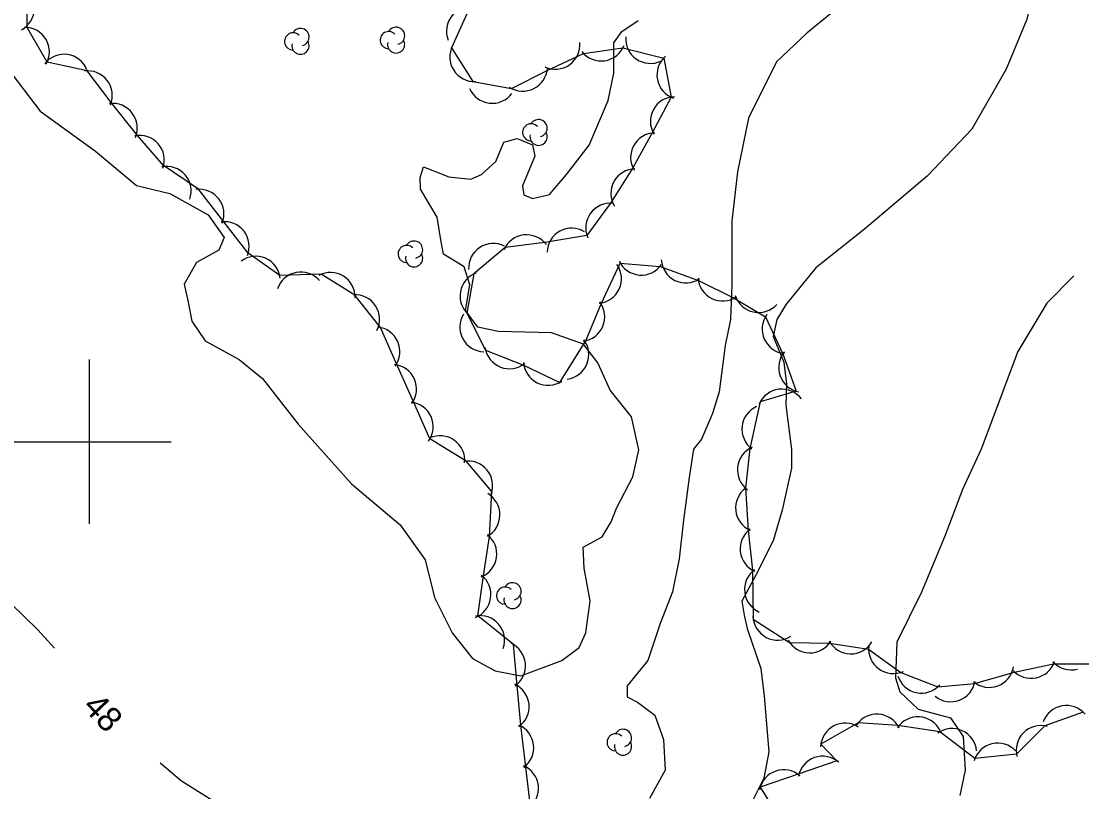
# Model space of a CAD drawing. Extents: x 646142 to 649934, y 5874075 to 5876351.
# Drawn here: x 647791.7 to 647920.9, y 5875357.4 to 5875451.2 of the extents above; entities that cross this region are included whole.
import ezdxf

# ---------------------------------------------------------------- set-up
doc = ezdxf.new("R2010")
doc.units = 0
for name, color, linetype in [('Niveau 1', 7, 'Continuous'), ('Niveau 2', 7, 'Continuous'), ('Niveau 44', 7, 'Continuous'), ('Niveau 61', 7, 'Continuous')]:
    doc.layers.add(name, color=color, linetype=linetype)

msp = doc.modelspace()

# ---------------------------------------------------------------- linework, layer by layer
at = {"layer": 'Niveau 1'}
for points in [[(647863.47, 5875406.29), (647861.94, 5875409.6), (647860.21, 5875411.88), (647856.33, 5875413.27), (647849.81, 5875413.43), (647847.35, 5875413.96), (647845.82, 5875415.98), (647846.38, 5875419.12), (647845.67, 5875421.29), (647843.18, 5875422.83), (647842.87, 5875424.36), (647842.37, 5875427.34), (647840.37, 5875430.77), (647840.3, 5875432.17), (647840.74, 5875433.5), (647843.83, 5875432.25), (647846.49, 5875431.97), (647847.78, 5875432.55), (647849.54, 5875434.14), (647850.51, 5875436.48), (647852.15, 5875436.93), (647854.01, 5875436.17), (647854.3, 5875434.8), (647852.79, 5875431.17), (647852.94, 5875430.06), (647853.99, 5875429.61), (647856.08, 5875430.11), (647858.15, 5875432.57), (647860.91, 5875436.11), (647863.22, 5875441.56), (647863.92, 5875444.89), (647863.92, 5875448.59), (647864.86, 5875449.98), (647866.87, 5875451.31)], [(647790.03, 5875445.55), (647794.05, 5875440.25), (647800.79, 5875435.4), (647805.77, 5875431.21), (647809.85, 5875430.23), (647814.52, 5875427.63), (647816.46, 5875424.86), (647815.81, 5875423.34), (647813.09, 5875421.82), (647811.59, 5875419.2), (647812.08, 5875417), (647812.51, 5875414.7), (647814.14, 5875412.29), (647818.27, 5875410.03), (647821.12, 5875407.69), (647825.45, 5875402.15), (647831.95, 5875394.87), (647837.9, 5875389.89), (647840.93, 5875385.62), (647842.08, 5875381.04), (647844.21, 5875376.72), (647846.68, 5875373.62), (647849.45, 5875372.12), (647852.59, 5875371.5), (647857.57, 5875373.36), (647859.67, 5875374.93), (647860.51, 5875376.75), (647861, 5875380.61), (647860.3, 5875384.62), (647860.17, 5875387.18), (647862.47, 5875388.43), (647863.59, 5875390.23), (647864.22, 5875391.92), (647866.23, 5875395.71), (647866.94, 5875399.03), (647866.07, 5875403.03), (647863.47, 5875406.29)]]:
    msp.add_lwpolyline(points, dxfattribs=at)
at = {"layer": 'Niveau 2'}
for points in [[(647910.34, 5875495.41), (647909.46, 5875492.11), (647908.77, 5875488.56), (647908.91, 5875482.67), (647907.95, 5875477.79), (647905.82, 5875473.47), (647901.9, 5875472.05), (647898.41, 5875468.43), (647897.27, 5875464.94), (647895.87, 5875459.4), (647893.17, 5875454.52), (647887.42, 5875449.76), (647883.7, 5875446.29), (647880.28, 5875439.42), (647878.97, 5875432.88), (647878.28, 5875426.86), (647878.29, 5875419.17)], [(647929.55, 5875491.27), (647926.04, 5875489.04), (647921.08, 5875481.78), (647919.64, 5875472.85), (647917.14, 5875463.14), (647914.16, 5875451.35), (647911.67, 5875445.36), (647907.5, 5875438.06), (647902.06, 5875432.33), (647894.44, 5875425.91), (647888.51, 5875421.19), (647884.87, 5875416.76), (647883.75, 5875414.9), (647883.32, 5875412.84), (647884.61, 5875409.71), (647884.94, 5875407.04)], [(647919.92, 5875420.22), (647916.62, 5875416.87), (647913.1, 5875410.99), (647908.61, 5875399.1)], [(647878.29, 5875419.17), (647878.12, 5875414.89), (647877.45, 5875411.73), (647876.73, 5875406.1), (647875.9, 5875403.44), (647874.56, 5875400.32), (647873.61, 5875399.1), (647873.08, 5875395.63), (647872.38, 5875390.45), (647871.85, 5875385.74), (647871.04, 5875381.73), (647869.54, 5875377.88), (647868.05, 5875373.35), (647865.52, 5875370.28), (647865.53, 5875368.94), (647866.77, 5875368.28), (647868.88, 5875366.71), (647869.93, 5875363.74), (647870.16, 5875360.01), (647868.23, 5875356.56)], [(647884.94, 5875407.04), (647884.85, 5875404.47), (647885.54, 5875399.06), (647885.55, 5875396.79), (647884.4, 5875391.68), (647883.31, 5875387.95), (647881.18, 5875383.74), (647879.49, 5875380.58), (647879.78, 5875378.9), (647880.14, 5875377.27), (647881.82, 5875372.4), (647882.19, 5875369.02), (647882.76, 5875362.23), (647882.15, 5875359.05), (647880.22, 5875355.14)], [(647908.61, 5875399.1), (647906.35, 5875394.19), (647904.22, 5875388.52), (647901.35, 5875381.69), (647898.36, 5875375.59), (647898.2, 5875371.24), (647898.74, 5875369.56), (647900.96, 5875367.43), (647904.88, 5875366.38), (647906.44, 5875364.12), (647906.7, 5875359.99), (647906.02, 5875356.94)], [(647795.79, 5875374.85), (647793.76, 5875377.08), (647790.48, 5875380.32), (647785.33, 5875385.62)], [(647826.71, 5875350.42), (647817.68, 5875354.63), (647811.24, 5875358.66), (647808.66, 5875360.86)]]:
    msp.add_lwpolyline(points, dxfattribs=at)
at = {"layer": 'Niveau 44'}
for points in [[(647853.76, 5875355.57), (647853.2, 5875360.39), (647852.57, 5875365.49), (647852.13, 5875370.33), (647851.67, 5875375.31), (647847.35, 5875378.82), (647848.05, 5875383.67), (647848.75, 5875388.47), (647849.06, 5875393.93), (647845.94, 5875397.65), (647841.51, 5875400.34), (647839.54, 5875404.78), (647837.45, 5875409.48), (647835.48, 5875413.92), (647832.38, 5875417.84), (647828.26, 5875420.4), (647823.23, 5875420.24), (647819.38, 5875422.97), (647816.4, 5875426.8), (647813.34, 5875430.75), (647809.08, 5875433.64), (647805.9, 5875437.31), (647802.71, 5875441.32), (647799.76, 5875445.18), (647794.91, 5875446.25), (647792.48, 5875450.45), (647792.51, 5875455.32)], [(647846.57, 5875453.36), (647844.14, 5875447.96), (647846.75, 5875443.87), (647851.44, 5875443.03), (647855.78, 5875445.21), (647860.21, 5875447.29), (647865.01, 5875447.98), (647869.97, 5875446.73), (647870.87, 5875441.97), (647868.57, 5875437.61), (647866.23, 5875433.35), (647863.5, 5875429.05), (647860.62, 5875425.14), (647855.48, 5875424.25), (647850.67, 5875423.66), (647846.87, 5875420.45), (647846.02, 5875415.67), (647848.29, 5875411.14), (647852.81, 5875409.36), (647857.31, 5875407.23), (647860.49, 5875412.31), (647862.37, 5875416.78), (647864.69, 5875421.74), (647869.53, 5875421.35), (647874.2, 5875419.63), (647878.55, 5875417.48), (647882.36, 5875415.22), (647884.49, 5875410.72), (647886.12, 5875406.15), (647881.74, 5875404.87), (647880.46, 5875399.18), (647879.93, 5875394.36), (647880.26, 5875389.19), (647880.79, 5875384.36), (647880.87, 5875378.4), (647885.29, 5875375.57), (647890.15, 5875375.46)], [(647890.15, 5875375.46), (647894.93, 5875374.76), (647898.86, 5875371.92), (647903.36, 5875370.16), (647907.82, 5875370.54), (647912.7, 5875371.96), (647917.45, 5875372.96), (647921.92, 5875372.97)], [(647921.07, 5875367.05), (647916.37, 5875365.39), (647912.93, 5875361.97), (647907.87, 5875361.43), (647903.61, 5875364.69), (647898.48, 5875365.43), (647893.64, 5875365.75), (647889.11, 5875363.17), (647891.04, 5875361.16), (647886.46, 5875359.57), (647881.73, 5875357.93), (647884.45, 5875353.56)]]:
    msp.add_lwpolyline(points, dxfattribs=at)
for centre, radius, start, end in [((647790.36, 5875452.82), 3, 298.1717, 58.1496), ((647846.53, 5875450.01), 3, 81.1863, 201.1642), ((647792.17, 5875447.47), 3, 330.0713, 90.0492), ((647824.85, 5875448.76), 1.05, 44.1154, 269.804), ((647825.75, 5875449.29), 1.05, 282.2692, 149.7263), ((647836.49, 5875448.91), 1.05, 44.1154, 269.804), ((647837.39, 5875449.44), 1.05, 282.2692, 149.7263), ((647825.75, 5875448.24), 1.05, 166.9369, 29.6212), ((647837.39, 5875448.39), 1.05, 166.9369, 29.6212), ((647856.78, 5875448.38), 3, 244.9923, 4.9702), ((647862.36, 5875449.38), 3, 218.1932, 338.1712), ((647868.35, 5875449.08), 3, 175.382, 295.36), ((647796.96, 5875444.19), 3, 21.9113, 141.8893), ((647846.93, 5875446.86), 3, 152.5373, 272.5153), ((647872.15, 5875444.68), 3, 130.723, 250.701), ((647799.83, 5875442.18), 3, 337.371, 97.3489), ((647852.82, 5875445.7), 3, 236.6302, 356.6082), ((647849.09, 5875444.22), 3, 203.3208, 323.2988), ((647871.35, 5875439.02), 3, 91.3076, 211.2856), ((647802.87, 5875438.21), 3, 337.371, 97.3489), ((647854.74, 5875438.2), 1.05, 282.2692, 149.7263), ((647853.84, 5875437.67), 1.05, 44.1154, 269.804), ((647806.16, 5875434.32), 3, 340.8734, 100.8514), ((647854.74, 5875437.15), 1.05, 166.9369, 29.6212), ((647868.95, 5875434.63), 3, 91.3076, 211.2856), ((647809.43, 5875430.54), 3, 340.8734, 100.8514), ((647866.54, 5875430.25), 3, 91.3076, 211.2856), ((647813.43, 5875427.75), 3, 337.8008, 97.7788), ((647863.48, 5875426.05), 3, 83.5939, 203.5718), ((647816.5, 5875423.8), 3, 337.8008, 97.7788), ((647853.29, 5875422.21), 3, 36.9861, 156.9641), ((647858.77, 5875423.02), 3, 58.5272, 178.5052), ((647838.68, 5875422.87), 1.05, 44.1154, 269.804), ((647839.58, 5875423.4), 1.05, 282.2692, 149.7263), ((647849.22, 5875421.15), 3, 63.1529, 183.1308), ((647820.3, 5875419.59), 3, 6.5637, 126.5417), ((647839.58, 5875422.35), 1.05, 166.9369, 29.6212), ((647861.83, 5875419.86), 3, 275.1569, 35.1348), ((647867.25, 5875423.3), 3, 205.4325, 325.4104), ((647872.67, 5875422.35), 3, 183.7795, 303.7575), ((647825.79, 5875417.67), 3, 41.3132, 161.2911), ((647829.39, 5875417.62), 3, 358.1395, 118.1175), ((647848.18, 5875417.75), 3, 109.8991, 229.8771), ((647877.15, 5875420.14), 3, 183.7795, 303.7575), ((647832.38, 5875414.91), 3, 333.1226, 93.1006), ((647881.53, 5875418.74), 3, 197.938, 317.9159), ((647859.8, 5875415.23), 3, 277.207, 37.185), ((647848.14, 5875413.97), 3, 148.4146, 268.3925), ((647884.96, 5875413.73), 3, 144.0838, 264.0618), ((647834.85, 5875410.98), 3, 323.9715, 83.9494), ((647857.86, 5875410.62), 3, 277.207, 37.185), ((647851.2, 5875411.89), 3, 188.5138, 308.4917), ((647886.97, 5875409.03), 3, 139.6611, 259.6391), ((647855.9, 5875409.88), 3, 184.0335, 304.0114), ((647836.88, 5875406.41), 3, 323.9715, 83.9494), ((647884.36, 5875403.41), 3, 36.9373, 156.9152), ((647838.91, 5875401.84), 3, 323.9715, 83.9494), ((647882.5, 5875401.55), 3, 113.7512, 233.7291), ((647842.75, 5875397.73), 3, 354.5448, 114.5228), ((647881.95, 5875396.58), 3, 113.7512, 233.7291), ((647846.15, 5875394.66), 3, 340.0568, 100.0347), ((647881.73, 5875391.94), 3, 126.2836, 246.2616), ((647847.03, 5875391.1), 3, 299.4255, 59.4034), ((647882.28, 5875386.97), 3, 126.2836, 246.2616), ((647846.65, 5875386.33), 3, 291.6975, 51.6755), ((647845.93, 5875381.38), 3, 291.6975, 51.6755), ((647882.82, 5875382), 3, 126.2836, 246.2616), ((647851.57, 5875381.79), 1.05, 282.2692, 149.7263), ((647850.67, 5875381.26), 1.05, 44.1154, 269.804), ((647851.57, 5875380.74), 1.05, 166.9369, 29.6212), ((647847.6, 5875375.83), 3, 340.7848, 100.7627), ((647883.84, 5875378.84), 3, 182.4629, 302.4408), ((647850.14, 5875372.73), 3, 305.2559, 65.2338), ((647887.76, 5875377.28), 3, 208.7918, 328.7697), ((647892.75, 5875377.17), 3, 208.7918, 328.7697), ((647897.93, 5875374.77), 3, 174.1479, 294.1259), ((647909.6, 5875373.09), 3, 230.5791, 350.557), ((647914.72, 5875374.19), 3, 221.7897, 341.7677), ((647919.61, 5875375.21), 3, 221.7897, 284.5784), ((647901.35, 5875372.39), 3, 197.9657, 317.9437), ((647904.92, 5875371.34), 3, 230.5791, 350.557), ((647850.59, 5875367.75), 3, 305.2559, 65.2338), ((647919.01, 5875364.88), 3, 40.572, 160.5499), ((647892.08, 5875362.73), 3, 57.536, 177.5139), ((647895.94, 5875363.83), 3, 26.2219, 146.1998), ((647900.93, 5875363.5), 3, 26.2219, 146.1998), ((647851.15, 5875362.74), 3, 306.6927, 66.6706), ((647864.12, 5875363.4), 1.05, 44.1154, 269.804), ((647865.02, 5875363.93), 1.05, 282.2692, 149.7263), ((647905.09, 5875362.08), 3, 5.4908, 125.4688), ((647915.89, 5875362.43), 3, 74.8354, 194.8133), ((647865.02, 5875362.88), 1.05, 166.9369, 29.6212), ((647910.65, 5875360.29), 3, 43.6336, 163.6116), ((647851.73, 5875357.78), 3, 306.6927, 66.6706), ((647889.33, 5875358.7), 3, 49.1757, 169.1536), ((647884.6, 5875357.06), 3, 49.1757, 169.1536)]:
    msp.add_arc(centre, radius, start, end, dxfattribs=at)
at = {"layer": 'Niveau 61'}
for points in [[(647800, 5875410), (647800, 5875400), (647800, 5875390)], [(647790, 5875400), (647800, 5875400), (647810, 5875400)]]:
    msp.add_lwpolyline(points, dxfattribs=at)

# ---------------------------------------------------------------- texts
at = {"layer": 'Niveau 2'}
msp.add_text('48', height=3, rotation=313.3671, dxfattribs=at).set_placement((647799.1, 5875367.63))

doc.saveas('drawing.dxf')
